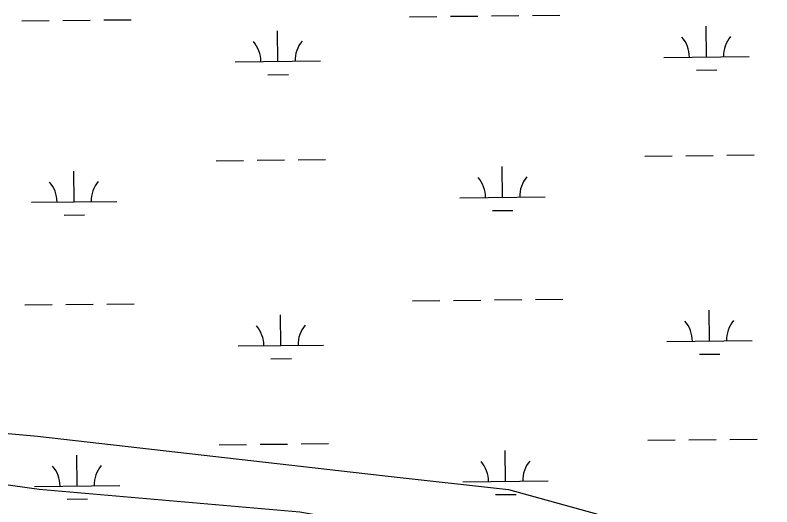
# Model space of a CAD drawing. Extents: x 3734862 to 3772949, y 391520 to 417239.
# Drawn here: x 3754991 to 3755877, y 407480 to 408055 of the extents above; entities that cross this region are included whole.
import ezdxf

# ---------------------------------------------------------------- set-up
doc = ezdxf.new("R2010")
doc.units = 0
doc.layers.add('V-SITE-VEGE', color=7, linetype='Continuous')
doc.layers.add('V-WETL-SWMP', color=7, linetype='Continuous')

msp = doc.modelspace()

# ---------------------------------------------------------------- linework, layer by layer
at = {"layer": 'V-SITE-VEGE'}
for points in [[(3754788.38, 407583.28), (3755016.82, 407562.42), (3755431.23, 407515.02), (3755568.62, 407499.86), (3755671.86, 407471.39), (3755791.11, 407420.21), (3755958.81, 407331.15), (3756074.06, 407251.51), (3756104.48, 407226.74), (3756155.06, 407158.5), (3756286.32, 407058.12), (3756502.68, 406914), (3756710.9, 406760.42), (3756937.3, 406612.55)], [(3756876.65, 406604.97), (3756522.9, 406832.47), (3756118.58, 407130.14), (3755817.42, 407332.96), (3755645.59, 407408.82), (3755558.55, 407431.61), (3755324.13, 407473.3), (3755018.81, 407499.86), (3754665.21, 407549.13)]]:
    msp.add_lwpolyline(points, dxfattribs=at)
at = {"layer": 'V-WETL-SWMP'}
for p, q in [((3755548.67, 408054.65), (3755580.67, 408054.99)), ((3755596.67, 408055.16), (3755628.67, 408055.5)), ((3754998.79, 408048.84), (3755030.79, 408049.18)), ((3755046.79, 408049.35), (3755078.79, 408049.69)), ((3755094.79, 408049.86), (3755126.79, 408050.19)), ((3755452.68, 408053.64), (3755484.67, 408053.97)), ((3755500.67, 408054.14), (3755532.67, 408054.48)), ((3755298.63, 408001.26), (3755298.25, 408037.26)), ((3755800.51, 408006.57), (3755800.13, 408042.56)), ((3755248.63, 408000.74), (3755348.63, 408001.79)), ((3755750.51, 408006.04), (3755850.5, 408007.09)), ((3755286.79, 407985.71), (3755310.79, 407985.96)), ((3755788.67, 407991.01), (3755812.67, 407991.26)), ((3755322.44, 407886.08), (3755354.44, 407886.42)), ((3755728.32, 407890.37), (3755760.32, 407890.7)), ((3755776.32, 407890.87), (3755808.32, 407891.21)), ((3755824.32, 407891.38), (3755856.32, 407891.72)), ((3755226.44, 407885.06), (3755258.44, 407885.4)), ((3755274.44, 407885.57), (3755306.44, 407885.91)), ((3755561.76, 407842.17), (3755561.38, 407878.17)), ((3755059.88, 407836.87), (3755059.5, 407872.87)), ((3755511.76, 407841.65), (3755611.76, 407842.7)), ((3755009.88, 407836.34), (3755109.88, 407837.4)), ((3755549.92, 407826.62), (3755573.92, 407826.87)), ((3755048.04, 407821.32), (3755072.04, 407821.57)), ((3755456.19, 407720.98), (3755488.19, 407721.32)), ((3755504.19, 407721.49), (3755536.18, 407721.83)), ((3755552.18, 407721.99), (3755584.18, 407722.33)), ((3755600.18, 407722.5), (3755632.18, 407722.84)), ((3755002.31, 407716.19), (3755034.31, 407716.52)), ((3755050.3, 407716.69), (3755082.3, 407717.03)), ((3755098.3, 407717.2), (3755130.3, 407717.54)), ((3755804.02, 407673.91), (3755803.64, 407709.91)), ((3755302.14, 407668.61), (3755301.76, 407704.61)), ((3755754.02, 407673.38), (3755854.02, 407674.44)), ((3755252.14, 407668.08), (3755352.14, 407669.14)), ((3755792.19, 407658.35), (3755816.18, 407658.61)), ((3755290.31, 407653.05), (3755314.3, 407653.31)), ((3755779.83, 407558.22), (3755811.83, 407558.55)), ((3755827.83, 407558.72), (3755859.83, 407559.06)), ((3755229.96, 407552.41), (3755261.96, 407552.75)), ((3755277.95, 407552.91), (3755309.95, 407553.25)), ((3755325.95, 407553.42), (3755357.95, 407553.76)), ((3755731.84, 407557.71), (3755763.84, 407558.05)), ((3755565.27, 407509.52), (3755564.89, 407545.52)), ((3755063.39, 407504.22), (3755063.01, 407540.21)), ((3755515.28, 407508.99), (3755615.27, 407510.05)), ((3755013.4, 407503.69), (3755113.39, 407504.74)), ((3755051.56, 407488.66), (3755075.56, 407488.91)), ((3755553.44, 407493.96), (3755577.44, 407494.21))]:
    msp.add_line(p, q, dxfattribs=at)
for centre, start, end in [((3755745.26, 408006.46), 359.83336, 41.37702), ((3755855.74, 408007.62), 139.83336, 181.37702), ((3755243.38, 408001.16), 359.83336, 41.37702), ((3755353.86, 408002.32), 139.83336, 181.37702), ((3755004.63, 407836.76), 359.83336, 41.37702), ((3755115.11, 407837.93), 139.83336, 181.37702), ((3755506.51, 407842.06), 359.83336, 41.37702), ((3755616.99, 407843.23), 139.83336, 181.37702), ((3755246.9, 407668.5), 359.83336, 41.37702), ((3755357.38, 407669.67), 139.83336, 181.37702), ((3755748.78, 407673.8), 359.83336, 41.37702), ((3755859.26, 407674.97), 139.83336, 181.37702), ((3755510.03, 407509.41), 359.83336, 41.37702), ((3755620.51, 407510.58), 139.83336, 181.37702), ((3755008.15, 407504.11), 359.83336, 41.37702), ((3755118.63, 407505.27), 139.83336, 181.37702)]:
    msp.add_arc(centre, 35.25, start, end, dxfattribs=at)

doc.saveas('drawing.dxf')
